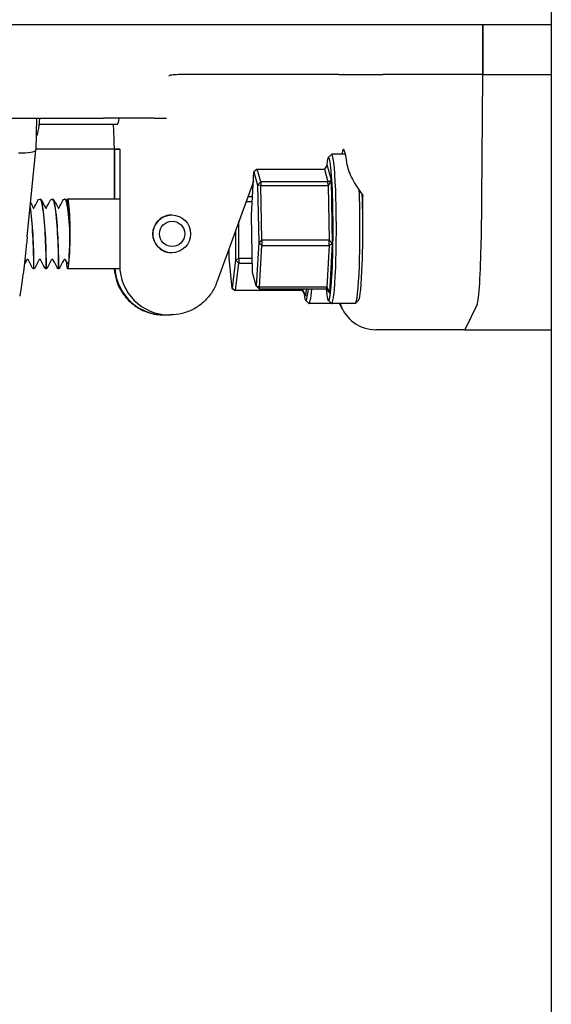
# Model space of a CAD drawing. Header units: inches. Extents: x 18 to 846, y -44 to 561.
# Tile 565 of 642: x 780.47 to 783.14, y 268.79 to 273.73. Entities that reach past the tile are written whole.
import ezdxf

# ---------------------------------------------------------------- set-up
doc = ezdxf.new("R2010")
doc.units = ezdxf.units.IN
doc.header["$LTSCALE"] = 24
doc.header["$MEASUREMENT"] = 0
doc.layers.add('Visible (ANSI)', color=7, linetype='Continuous', lineweight=30)

msp = doc.modelspace()

# ---------------------------------------------------------------- linework, layer by layer
at = {"layer": 'Visible (ANSI)'}
for p, q in [((783.1433, 277.56263), (783.1433, 218.66288)), ((783.1433, 273.7065), (753.3308, 273.7065)), ((782.79855, 273.4565), (782.79855, 273.7065)), ((782.79855, 273.7065), (782.79855, 273.4565)), ((781.38392, 273.4565), (781.29316, 273.4565)), ((781.81029, 273.4565), (781.38392, 273.4565)), ((782.06788, 273.4565), (781.81029, 273.4565)), ((782.07583, 273.45622), (782.09691, 273.45622)), ((782.09949, 273.4565), (782.29616, 273.4565)), ((782.79855, 273.4565), (782.29616, 273.4565)), ((782.79744, 273.44972), (782.79049, 272.62484)), ((782.79744, 273.44972), (782.79049, 272.62484)), ((782.79855, 273.4565), (783.1433, 273.4565)), ((779.76936, 273.23775), (780.89211, 273.23775)), ((780.55641, 273.23775), (780.55429, 273.07844)), ((780.96307, 273.2065), (780.57111, 273.2065)), ((781.14846, 273.23775), (780.89211, 273.23775)), ((781.14846, 273.23775), (781.20962, 273.23775)), ((780.55525, 273.15025), (780.55763, 273.15025)), ((780.51033, 272.64158), (780.55427, 273.0781)), ((780.94668, 273.0815), (780.55433, 273.0815)), ((780.95081, 273.0815), (780.97533, 273.0815)), ((780.95081, 272.8315), (780.95081, 273.0815)), ((780.97533, 273.0815), (780.97533, 272.49932)), ((782.02281, 273.04015), (782.03834, 273.05575)), ((782.10941, 273.0565), (782.03985, 273.0565)), ((780.947, 273.03259), (780.947, 272.8315)), ((782.01805, 273.00247), (782.00376, 272.98169)), ((782.03874, 272.92683), (782.01805, 273.00247)), ((781.63653, 272.74901), (781.64946, 272.96796)), ((781.66569, 272.98169), (781.64946, 272.96796)), ((781.64946, 272.96796), (781.66793, 272.90045)), ((781.66569, 272.98169), (782.00376, 272.98169)), ((781.68334, 272.91716), (781.66569, 272.98169)), ((782.00376, 272.98169), (782.02141, 272.91716)), ((781.64657, 272.91897), (781.4631, 272.41389)), ((781.66793, 272.90045), (781.68334, 272.91716)), ((781.68334, 272.91716), (781.68459, 272.89869)), ((782.02141, 272.91716), (781.68334, 272.91716)), ((782.02141, 272.91716), (782.03874, 272.92683)), ((782.02266, 272.89869), (782.02141, 272.91716)), ((782.03874, 272.92683), (782.02266, 272.89869)), ((782.04494, 272.60586), (782.03874, 272.92683)), ((781.68459, 272.89869), (781.66793, 272.90045)), ((781.66793, 272.90045), (781.67346, 272.61399)), ((781.68459, 272.89869), (782.02266, 272.89869)), ((781.68988, 272.62487), (781.68459, 272.89869)), ((782.02266, 272.89869), (782.02795, 272.62487)), ((780.57442, 272.8315), (780.5738, 272.8315)), ((780.63686, 272.8315), (780.63624, 272.8315)), ((780.6993, 272.8315), (780.69868, 272.8315)), ((780.97533, 272.8315), (780.71357, 272.8315)), ((781.61027, 272.81905), (781.64067, 272.81905)), ((781.64207, 272.84275), (781.61888, 272.84275)), ((781.23669, 272.7515), (781.2363, 272.7515)), ((781.5739, 272.53281), (781.57414, 272.71958)), ((781.64206, 272.46256), (781.63653, 272.74901)), ((781.5575, 272.67377), (781.55731, 272.52653)), ((781.67346, 272.61399), (781.66053, 272.39505)), ((781.67346, 272.61399), (781.68988, 272.62487)), ((781.68949, 272.5985), (781.67346, 272.61399)), ((781.68988, 272.62487), (781.68949, 272.5985)), ((782.02795, 272.62487), (781.68988, 272.62487)), ((782.02756, 272.5985), (782.02795, 272.62487)), ((782.04494, 272.60586), (782.02756, 272.5985)), ((782.02795, 272.62487), (782.04494, 272.60586)), ((782.03045, 272.36054), (782.04494, 272.60586)), ((781.23669, 272.5615), (781.2363, 272.5615)), ((781.52449, 272.53704), (781.52455, 272.58306)), ((781.67713, 272.38921), (781.68949, 272.5985)), ((781.68949, 272.5985), (782.02756, 272.5985)), ((782.02756, 272.5985), (782.0152, 272.38921)), ((781.54071, 272.38206), (781.52449, 272.53704)), ((781.55731, 272.52653), (781.54071, 272.38206)), ((781.55715, 272.37156), (781.57302, 272.50965)), ((781.55731, 272.52653), (781.5739, 272.53281)), ((781.57302, 272.50965), (781.55731, 272.52653)), ((781.5739, 272.53281), (781.57302, 272.50965)), ((781.57302, 272.50965), (781.64115, 272.50965)), ((781.64071, 272.53281), (781.5739, 272.53281)), ((780.5432, 272.4815), (780.54258, 272.4815)), ((780.60564, 272.4815), (780.60502, 272.4815)), ((780.66808, 272.4815), (780.66746, 272.4815)), ((780.97596, 272.4815), (780.71357, 272.4815)), ((781.66053, 272.39505), (781.64206, 272.46256)), ((781.55543, 272.37211), (781.54071, 272.38206)), ((781.54071, 272.38206), (781.55715, 272.37156)), ((781.55715, 272.37156), (781.55543, 272.37211)), ((781.89522, 272.37156), (781.55715, 272.37156)), ((781.67549, 272.38131), (781.66053, 272.39505)), ((781.66053, 272.39505), (781.67713, 272.38921)), ((781.67713, 272.38921), (781.67549, 272.38131)), ((781.67549, 272.38131), (782.01356, 272.38131)), ((782.0152, 272.38921), (781.67713, 272.38921)), ((781.90992, 272.34599), (781.89385, 272.37156)), ((781.89634, 272.38131), (781.89522, 272.37156)), ((781.89522, 272.37156), (781.90992, 272.34599)), ((781.90992, 272.34599), (781.91398, 272.38131)), ((782.01356, 272.38131), (782.0152, 272.38921)), ((782.03045, 272.36054), (782.01356, 272.38131)), ((782.0152, 272.38921), (782.03045, 272.36054)), ((781.90891, 272.32285), (781.92444, 272.30726)), ((782.02281, 272.32285), (782.03834, 272.30726)), ((782.17539, 272.32285), (782.15986, 272.30726)), ((782.03985, 272.3065), (781.92595, 272.3065)), ((782.15836, 272.3065), (782.03985, 272.3065)), ((782.09516, 272.27669), (782.0797, 272.3065)), ((782.7701, 272.3026), (782.70956, 272.17525)), ((782.7701, 272.3026), (782.70956, 272.17525)), ((781.19675, 272.24932), (781.20031, 272.24932)), ((781.22483, 272.24932), (781.22839, 272.24932)), ((782.70956, 272.17525), (782.26102, 272.17525)), ((782.70956, 272.17525), (783.1433, 272.17525))]:
    msp.add_line(p, q, dxfattribs=at)
for centre, major_axis, ratio, start_param, end_param in [((782.79793, 273.44869), (0, 0.00781), 0.0632779, 0, 1.438454), ((782.79793, 273.44869), (0, 0.00781), 0.0632779, 0, 1.438454), ((780.55763, 273.5815), (0, -0.43125), 0.0632779, 0, 0.6483166), ((780.96307, 273.5815), (0, -0.375), 0.0632779, 0, 0.4111379), ((782.11682, 272.6815), (-0.01737, 0.4), 0.0631593, 5.6341931, 6.6358641), ((780.4606, 273.0836), (-0.09368, 0.00533), 0.2027313, 1.6443253, 3.1504144), ((780.95323, 272.269), (0, 0.8125), 0.9979959, 6.255923, 6.280205), ((782.02425, 272.6815), (0, 0.35938), 0.0632779, 2.5594879, 6.7918209), ((782.03985, 272.6815), (0, -0.375), 0.0632779, 6.2197378, 9.4882255), ((782.15836, 272.6815), (0, -0.375), 0.0632779, 0, 2.1116698), ((782.17395, 272.6815), (0, -0.35938), 0.0632779, 0.0634475, 2.0694424), ((780.71357, 272.6565), (0, 0.175), 0.0632779, 2.4662904, 6.6153554), ((782.21179, 275.69133), (-0.03641, -4.33098), 0.0027634, 0.8296691, 0.8550546), ((781.2363, 272.6565), (0, 0.095), 0.9979959, 0, 3.1415927), ((780.71357, 272.6565), (0, 0.175), 0.0632779, 4.7843706, 4.8467385), ((782.76697, 272.67432), (0, -0.375), 0.0632779, 0.1323424, 1.438454), ((782.76697, 272.67432), (0, -0.375), 0.0632779, 0.1323424, 1.438454), ((781.20031, 272.49932), (0, -0.25), 0.9979959, 4.7837313, 6.3323439), ((781.22483, 272.49932), (0, -0.25), 0.9979959, 4.712389, 6.2831853), ((781.91035, 272.6815), (0, -0.35938), 0.0632779, 5.8086512, 6.8652901), ((781.92595, 272.6815), (0, -0.375), 0.0632779, 6.2197378, 6.9258478), ((782.26088, 272.36441), (0.00667, -0.18904), 0.9892589, 4.9886123, 6.2482927)]:
    msp.add_ellipse(centre, major_axis=major_axis, ratio=ratio, start_param=start_param, end_param=end_param, dxfattribs=at)
for centre, major_axis in [((781.23669, 272.6565), (0, 0.095)), ((781.23867, 272.6565), (0, -0.06375))]:
    msp.add_ellipse(centre, major_axis=major_axis, ratio=0.9979959, dxfattribs=at)
for points, knots in [([(781.22502, 273.4507), (781.22396, 273.45008), (781.22294, 273.44943), (781.2219, 273.44874), (781.22187, 273.44872), (781.22183, 273.44869)], [-0.020840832, -0.020840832, -0.020840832, -0.020840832, 0, 0, 0.000807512, 0.000807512, 0.000807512, 0.000807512]), ([(781.29316, 273.4565), (781.27773, 273.4565), (781.26388, 273.45617), (781.23909, 273.45449), (781.2314, 273.45318), (781.22638, 273.4514), (781.22562, 273.45106), (781.22502, 273.4507)], [0, 0, 0, 0, 0.14044728, 0.14044728, 0.29472543, 0.29472543, 0.32889511, 0.32889511, 0.32889511, 0.32889511]), ([(782.09803, 273.4564), (782.09777, 273.45634), (782.09748, 273.45626), (782.09713, 273.45623), (782.09709, 273.45623), (782.09702, 273.45623), (782.097, 273.45623), (782.09696, 273.45622), (782.09694, 273.45622), (782.09692, 273.45622), (782.09692, 273.45622), (782.09691, 273.45622)], [0.027184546, 0.027184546, 0.027184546, 0.027184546, 0.056924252, 0.056924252, 0.061161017, 0.061161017, 0.063446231, 0.063446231, 0.064876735, 0.064876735, 0.065401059, 0.065401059, 0.065401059, 0.065401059]), ([(780.94229, 273.2065), (780.94281, 273.1987), (780.94331, 273.19007), (780.94428, 273.17057), (780.94474, 273.15956), (780.94554, 273.13635), (780.94589, 273.12414), (780.94644, 273.09891), (780.94665, 273.08589), (780.94693, 273.05944), (780.947, 273.04602), (780.947, 273.03259)], [3.89508566, 3.89508566, 3.89508566, 3.89508566, 4.04679128, 4.04679128, 4.2131907, 4.2131907, 4.37959013, 4.37959013, 4.54598956, 4.54598956, 4.71238898, 4.71238898, 4.71238898, 4.71238898]), ([(782.11825, 273.00084), (782.1208, 272.9808), (782.1303, 272.95651), (782.15819, 272.90433), (782.17661, 272.87641), (782.19615, 272.85039), (782.19654, 272.84988), (782.19693, 272.84936)], [2.42631602, 2.42631602, 2.42631602, 2.42631602, 2.67966729, 2.67966729, 2.93613935, 2.93613935, 2.94129083, 2.94129083, 2.94129083, 2.94129083]), ([(780.57368, 272.83149), (780.57986, 272.83163), (780.58602, 272.80802), (780.59102, 272.76847), (780.59631, 272.7267), (780.60026, 272.66816), (780.60253, 272.61533), (780.60481, 272.56263), (780.60544, 272.51688), (780.60536, 272.49558), (780.60533, 272.48631), (780.60517, 272.48177), (780.60502, 272.48182)], [86.3880701, 86.3880701, 86.3880701, 86.3880701, 87.270336, 87.270336, 87.270336, 88.2020629, 88.2020629, 88.2020629, 89.131595, 89.131595, 89.131595, 89.5357004, 89.5357004, 89.5357004, 89.5357004]), ([(780.60564, 272.48174), (780.60575, 272.48165), (780.60586, 272.48387), (780.60592, 272.48852), (780.60614, 272.50369), (780.60584, 272.54432), (780.60397, 272.59495), (780.6021, 272.64556), (780.59864, 272.70497), (780.59373, 272.75057), (780.58882, 272.79615), (780.58251, 272.82685), (780.57603, 272.83099), (780.57549, 272.83133), (780.57496, 272.83149), (780.57442, 272.83147)], [-95.8185759, -95.8185759, -95.8185759, -95.8185759, -95.5343789, -95.5343789, -95.5343789, -94.6072107, -94.6072107, -94.6072107, -93.6802788, -93.6802788, -93.6802788, -92.7535806, -92.7535806, -92.7535806, -92.6769833, -92.6769833, -92.6769833, -92.6769833]), ([(780.57454, 272.8315), (780.57693, 272.83139), (780.579, 272.83021), (780.58202, 272.82742), (780.58313, 272.82571), (780.58415, 272.82374)], [0, 0, 0, 0, 0.04826772, 0.04826772, 0.10189197, 0.10189197, 0.10189197, 0.10189197]), ([(780.63612, 272.8314), (780.63724, 272.8315), (780.63836, 272.83086), (780.63947, 272.82942), (780.64611, 272.82088), (780.65242, 272.78444), (780.65715, 272.73468), (780.66178, 272.68603), (780.66485, 272.6259), (780.66639, 272.5774), (780.66791, 272.52912), (780.66795, 272.49351), (780.66765, 272.48414), (780.66759, 272.48238), (780.66752, 272.48156), (780.66746, 272.48162)], [92.6712554, 92.6712554, 92.6712554, 92.6712554, 92.8312256, 92.8312256, 92.8312256, 93.7846953, 93.7846953, 93.7846953, 94.7168163, 94.7168163, 94.7168163, 95.6446581, 95.6446581, 95.6446581, 95.8188857, 95.8188857, 95.8188857, 95.8188857]), ([(780.66808, 272.48153), (780.6681, 272.48151), (780.66813, 272.48165), (780.66816, 272.48194), (780.6685, 272.48574), (780.66868, 272.51627), (780.66746, 272.56184), (780.66624, 272.6074), (780.66357, 272.66692), (780.65929, 272.71768), (780.65502, 272.76842), (780.64917, 272.80919), (780.64281, 272.82443), (780.64086, 272.82911), (780.63886, 272.83135), (780.63686, 272.83126)], [-102.1017612, -102.1017612, -102.1017612, -102.1017612, -102.0313957, -102.0313957, -102.0313957, -101.1024988, -101.1024988, -101.1024988, -100.173857, -100.173857, -100.173857, -99.2454675, -99.2454675, -99.2454675, -98.9601686, -98.9601686, -98.9601686, -98.9601686]), ([(780.63698, 272.8315), (780.63937, 272.83139), (780.64143, 272.83021), (780.64446, 272.82742), (780.64556, 272.82571), (780.64659, 272.82374)], [0, 0, 0, 0, 0.04826772, 0.04826772, 0.10189197, 0.10189197, 0.10189197, 0.10189197]), ([(780.69856, 272.83119), (780.70126, 272.83138), (780.70397, 272.82735), (780.70657, 272.81898), (780.71279, 272.79897), (780.71836, 272.75462), (780.72231, 272.70269), (780.72315, 272.69171), (780.72392, 272.68044), (780.72462, 272.66909)], [98.9544408, 98.9544408, 98.9544408, 98.9544408, 99.3407992, 99.3407992, 99.3407992, 100.2638967, 100.2638967, 100.2638967, 100.4589833, 100.4589833, 100.4589833, 100.4589833]), ([(780.72454, 272.67994), (780.721, 272.73372), (780.71578, 272.78324), (780.7097, 272.80955), (780.70638, 272.82387), (780.70284, 272.83113), (780.6993, 272.83117)], [-106.6798007, -106.6798007, -106.6798007, -106.6798007, -105.7495879, -105.7495879, -105.7495879, -105.2433539, -105.2433539, -105.2433539, -105.2433539]), ([(780.69942, 272.8315), (780.7018, 272.83139), (780.70387, 272.83021), (780.7069, 272.82742), (780.708, 272.82571), (780.70903, 272.82374)], [0, 0, 0, 0, 0.04826772, 0.04826772, 0.10189197, 0.10189197, 0.10189197, 0.10189197]), ([(780.71597, 272.81037), (780.71643, 272.80947), (780.71689, 272.80806), (780.71829, 272.80214), (780.7192, 272.796), (780.7209, 272.77967), (780.72168, 272.76945), (780.72236, 272.75766)], [0.5182891, 0.5182891, 0.5182891, 0.5182891, 0.57468721, 0.57468721, 0.69201491, 0.69201491, 0.81309505, 0.81309505, 0.81309505, 0.81309505]), ([(780.52536, 272.7909), (780.53088, 272.7573), (780.53537, 272.70495), (780.53827, 272.65257), (780.54125, 272.59869), (780.54256, 272.54604), (780.54285, 272.51453), (780.54305, 272.49322), (780.54282, 272.48192), (780.54258, 272.48175)], [80.8056529, 80.8056529, 80.8056529, 80.8056529, 81.7038978, 81.7038978, 81.7038978, 82.6277161, 82.6277161, 82.6277161, 83.2525151, 83.2525151, 83.2525151, 83.2525151]), ([(780.5432, 272.48183), (780.54339, 272.48185), (780.54357, 272.48853), (780.54355, 272.50179), (780.5435, 272.52703), (780.54263, 272.5755), (780.54011, 272.62881), (780.53758, 272.68211), (780.53339, 272.73899), (780.52795, 272.77788), (780.52719, 272.78335), (780.5264, 272.78845), (780.52559, 272.79315)], [-89.5353906, -89.5353906, -89.5353906, -89.5353906, -89.0490707, -89.0490707, -89.0490707, -88.1235008, -88.1235008, -88.1235008, -87.1981489, -87.1981489, -87.1981489, -87.067938, -87.067938, -87.067938, -87.067938]), ([(780.72236, 272.75766), (780.72272, 272.75142), (780.72322, 272.74089), (780.72411, 272.71171), (780.7244, 272.69601), (780.72454, 272.67994)], [0, 0, 0, 0, 0.0644022, 0.0644022, 0.12859969, 0.12859969, 0.12859969, 0.12859969]), ([(780.72462, 272.66909), (780.72469, 272.65291), (780.7246, 272.63659), (780.72411, 272.60516), (780.72376, 272.59323), (780.72349, 272.58595)], [0.01246833, 0.01246833, 0.01246833, 0.01246833, 0.1360692, 0.1360692, 0.26007634, 0.26007634, 0.26007634, 0.26007634]), ([(780.51033, 272.64158), (780.50983, 272.63658), (780.50932, 272.63158), (780.50751, 272.61373), (780.5062, 272.60093), (780.50451, 272.58419), (780.5041, 272.58022), (780.5037, 272.57626)], [0.12716127, 0.12716127, 0.12716127, 0.12716127, 0.16568567, 0.16568567, 0.26480212, 0.26480212, 0.29565933, 0.29565933, 0.29565933, 0.29565933]), ([(780.5037, 272.57626), (780.4992, 272.53165), (780.49433, 272.4892), (780.48445, 272.41352), (780.47952, 272.38098), (780.47416, 272.35159), (780.47345, 272.34782), (780.47274, 272.34423)], [0, 0, 0, 0, 0.34801378, 0.34801378, 0.69509317, 0.69509317, 0.74915696, 0.74915696, 0.74915696, 0.74915696]), ([(780.72349, 272.58595), (780.72278, 272.5672), (780.72186, 272.55074), (780.71971, 272.52506), (780.71852, 272.5158), (780.71606, 272.50558), (780.71484, 272.50417), (780.71362, 272.5065)], [0, 0, 0, 0, 0.16599281, 0.16599281, 0.32480125, 0.32480125, 0.47227089, 0.47227089, 0.47227089, 0.47227089]), ([(780.51167, 272.52784), (780.51103, 272.52784), (780.51037, 272.52772), (780.50917, 272.52731), (780.50861, 272.527), (780.50765, 272.52627), (780.50725, 272.52583), (780.50677, 272.52517), (780.50663, 272.52493), (780.50651, 272.52471)], [0, 0, 0, 0, 0.005089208, 0.005089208, 0.010055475, 0.010055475, 0.014908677, 0.014908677, 0.017753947, 0.017753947, 0.017753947, 0.017753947]), ([(780.51684, 272.52471), (780.5167, 272.52498), (780.51651, 272.52528), (780.51604, 272.52589), (780.51575, 272.52619), (780.51505, 272.52679), (780.5146, 272.52708), (780.51357, 272.52755), (780.51297, 272.52772), (780.51214, 272.52782), (780.51191, 272.52784), (780.51167, 272.52784)], [0, 0, 0, 0, 0.003503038, 0.003503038, 0.006978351, 0.006978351, 0.011166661, 0.011166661, 0.01596545, 0.01596545, 0.017775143, 0.017775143, 0.017775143, 0.017775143]), ([(780.57411, 272.52784), (780.57346, 272.52784), (780.57281, 272.52772), (780.5716, 272.52731), (780.57104, 272.527), (780.57009, 272.52627), (780.56969, 272.52583), (780.56921, 272.52517), (780.56906, 272.52493), (780.56895, 272.52471)], [0, 0, 0, 0, 0.005089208, 0.005089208, 0.010055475, 0.010055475, 0.014908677, 0.014908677, 0.017753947, 0.017753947, 0.017753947, 0.017753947]), ([(780.57927, 272.52471), (780.57913, 272.52498), (780.57895, 272.52528), (780.57848, 272.52589), (780.57819, 272.52619), (780.57748, 272.52679), (780.57704, 272.52708), (780.57601, 272.52755), (780.57541, 272.52772), (780.57457, 272.52782), (780.57434, 272.52784), (780.57411, 272.52784)], [0, 0, 0, 0, 0.003503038, 0.003503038, 0.006978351, 0.006978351, 0.011166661, 0.011166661, 0.01596545, 0.01596545, 0.017775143, 0.017775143, 0.017775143, 0.017775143]), ([(780.63655, 272.52784), (780.6359, 272.52784), (780.63524, 272.52772), (780.63404, 272.52731), (780.63348, 272.527), (780.63253, 272.52627), (780.63212, 272.52583), (780.63164, 272.52517), (780.6315, 272.52493), (780.63139, 272.52471)], [0, 0, 0, 0, 0.005089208, 0.005089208, 0.010055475, 0.010055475, 0.014908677, 0.014908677, 0.017753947, 0.017753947, 0.017753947, 0.017753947]), ([(780.64171, 272.52471), (780.64157, 272.52498), (780.64138, 272.52528), (780.64091, 272.52589), (780.64063, 272.52619), (780.63992, 272.52679), (780.63947, 272.52708), (780.63845, 272.52755), (780.63785, 272.52772), (780.63701, 272.52782), (780.63678, 272.52784), (780.63655, 272.52784)], [0, 0, 0, 0, 0.003503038, 0.003503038, 0.006978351, 0.006978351, 0.011166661, 0.011166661, 0.01596545, 0.01596545, 0.017775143, 0.017775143, 0.017775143, 0.017775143]), ([(780.69899, 272.52784), (780.69834, 272.52784), (780.69768, 272.52772), (780.69648, 272.52731), (780.69592, 272.527), (780.69497, 272.52627), (780.69456, 272.52583), (780.69408, 272.52517), (780.69394, 272.52493), (780.69383, 272.52471)], [0, 0, 0, 0, 0.005089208, 0.005089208, 0.010055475, 0.010055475, 0.014908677, 0.014908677, 0.017753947, 0.017753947, 0.017753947, 0.017753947]), ([(780.70415, 272.52471), (780.70401, 272.52498), (780.70382, 272.52528), (780.70335, 272.52589), (780.70307, 272.52619), (780.70236, 272.52679), (780.70191, 272.52708), (780.70088, 272.52755), (780.70028, 272.52772), (780.69945, 272.52782), (780.69922, 272.52784), (780.69899, 272.52784)], [0, 0, 0, 0, 0.003503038, 0.003503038, 0.006978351, 0.006978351, 0.011166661, 0.011166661, 0.01596545, 0.01596545, 0.017775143, 0.017775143, 0.017775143, 0.017775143]), ([(780.54258, 272.4815), (780.54195, 272.48153), (780.5413, 272.48167), (780.54013, 272.48213), (780.53958, 272.48246), (780.53864, 272.48325), (780.53823, 272.48372), (780.53782, 272.48435), (780.53773, 272.48451), (780.53765, 272.48467)], [0, 0, 0, 0, 0.004909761, 0.004909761, 0.009719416, 0.009719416, 0.014480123, 0.014480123, 0.016027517, 0.016027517, 0.016027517, 0.016027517]), ([(780.54813, 272.48467), (780.54797, 272.48435), (780.54776, 272.48402), (780.54725, 272.48338), (780.54694, 272.48307), (780.54615, 272.48243), (780.54564, 272.48213), (780.54451, 272.48168), (780.54385, 272.48153), (780.5432, 272.4815)], [0, 0, 0, 0, 0.003147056, 0.003147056, 0.006590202, 0.006590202, 0.011042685, 0.011042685, 0.016037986, 0.016037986, 0.016037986, 0.016037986]), ([(780.60502, 272.4815), (780.60438, 272.48153), (780.60374, 272.48167), (780.60257, 272.48213), (780.60202, 272.48246), (780.60108, 272.48325), (780.60067, 272.48372), (780.60026, 272.48435), (780.60017, 272.48451), (780.60009, 272.48467)], [0, 0, 0, 0, 0.004909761, 0.004909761, 0.009719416, 0.009719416, 0.014480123, 0.014480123, 0.016027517, 0.016027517, 0.016027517, 0.016027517]), ([(780.61057, 272.48467), (780.61041, 272.48435), (780.6102, 272.48402), (780.60969, 272.48338), (780.60938, 272.48307), (780.60859, 272.48243), (780.60808, 272.48213), (780.60694, 272.48168), (780.60629, 272.48153), (780.60564, 272.4815)], [0, 0, 0, 0, 0.003147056, 0.003147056, 0.006590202, 0.006590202, 0.011042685, 0.011042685, 0.016037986, 0.016037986, 0.016037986, 0.016037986]), ([(780.66746, 272.4815), (780.66682, 272.48153), (780.66618, 272.48167), (780.66501, 272.48213), (780.66446, 272.48246), (780.66351, 272.48325), (780.66311, 272.48372), (780.6627, 272.48435), (780.66261, 272.48451), (780.66253, 272.48467)], [0, 0, 0, 0, 0.004909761, 0.004909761, 0.009719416, 0.009719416, 0.014480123, 0.014480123, 0.016027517, 0.016027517, 0.016027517, 0.016027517]), ([(780.67301, 272.48467), (780.67284, 272.48435), (780.67264, 272.48402), (780.67213, 272.48338), (780.67181, 272.48307), (780.67102, 272.48243), (780.67052, 272.48213), (780.66938, 272.48168), (780.66873, 272.48153), (780.66808, 272.4815)], [0, 0, 0, 0, 0.003147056, 0.003147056, 0.006590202, 0.006590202, 0.011042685, 0.011042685, 0.016037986, 0.016037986, 0.016037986, 0.016037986]), ([(780.94763, 272.4815), (780.94907, 272.46134), (780.95297, 272.44136), (780.96727, 272.39726), (780.97927, 272.37365), (781.00999, 272.33129), (781.0287, 272.31254), (781.07101, 272.28174), (781.09461, 272.26969), (781.14439, 272.25348), (781.17057, 272.24932), (781.19675, 272.24932)], [4.7838026, 4.7838026, 4.7838026, 4.7838026, 5.0265482, 5.0265482, 5.3407075, 5.3407075, 5.6548668, 5.6548668, 5.969026, 5.969026, 6.2831853, 6.2831853, 6.2831853, 6.2831853]), ([(781.4631, 272.41389), (781.45616, 272.39477), (781.44687, 272.3765), (781.42414, 272.34274), (781.41071, 272.32725), (781.38048, 272.29999), (781.3637, 272.28821), (781.32776, 272.26906), (781.30862, 272.2617), (781.26911, 272.25183), (781.24875, 272.24932), (781.22839, 272.24932)], [5.0614548, 5.0614548, 5.0614548, 5.0614548, 5.3058009, 5.3058009, 5.550147, 5.550147, 5.7944931, 5.7944931, 6.0388392, 6.0388392, 6.2831853, 6.2831853, 6.2831853, 6.2831853])]:
    msp.add_open_spline(points, degree=3, knots=knots, dxfattribs=at)
for points in [[(782.0748, 273.4563), (782.07342, 273.45643), (782.07111, 273.4565), (782.06788, 273.4565)], [(782.07583, 273.45622), (782.07558, 273.45622), (782.07524, 273.45626), (782.0748, 273.4563)], [(782.09949, 273.4565), (782.0988, 273.4565), (782.09832, 273.45647), (782.09803, 273.4564)], [(780.52754, 272.81252), (780.53252, 272.80292), (780.53751, 272.79332), (780.54251, 272.78373)], [(780.54417, 272.78545), (780.55082, 272.79821), (780.55745, 272.81097), (780.56407, 272.82374)], [(780.56407, 272.82374), (780.56601, 272.82748), (780.56866, 272.83126), (780.57368, 272.8315)], [(780.58415, 272.82374), (780.59107, 272.81039), (780.598, 272.79706), (780.60495, 272.78373)], [(780.60661, 272.78545), (780.61325, 272.79821), (780.61989, 272.81097), (780.62651, 272.82374)], [(780.62651, 272.82374), (780.62845, 272.82748), (780.6311, 272.83126), (780.63612, 272.8315)], [(780.64659, 272.82374), (780.65351, 272.81039), (780.66044, 272.79706), (780.66739, 272.78373)], [(780.66905, 272.78545), (780.67569, 272.79821), (780.68232, 272.81097), (780.68895, 272.82374)], [(780.68895, 272.82374), (780.69089, 272.82748), (780.69354, 272.83126), (780.69856, 272.8315)], [(780.70903, 272.82374), (780.71134, 272.81928), (780.71365, 272.81482), (780.71597, 272.81037)], [(780.54161, 272.78545), (780.54191, 272.78532), (780.54236, 272.78517), (780.54289, 272.78517)], [(780.54289, 272.78517), (780.54384, 272.78517), (780.54453, 272.78565), (780.54453, 272.78565)], [(780.60405, 272.78545), (780.60434, 272.78532), (780.6048, 272.78517), (780.60533, 272.78517)], [(780.60533, 272.78517), (780.60628, 272.78517), (780.60697, 272.78565), (780.60697, 272.78565)], [(780.66649, 272.78545), (780.66678, 272.78532), (780.66723, 272.78517), (780.66777, 272.78517)], [(780.66777, 272.78517), (780.66871, 272.78517), (780.66941, 272.78565), (780.66941, 272.78565)], [(780.50651, 272.52471), (780.50298, 272.51792), (780.49944, 272.51113), (780.49591, 272.50434)], [(780.53765, 272.48467), (780.53073, 272.49802), (780.52379, 272.51137), (780.51684, 272.52471)], [(780.56895, 272.52471), (780.562, 272.51137), (780.55506, 272.49802), (780.54813, 272.48467)], [(780.60009, 272.48467), (780.59316, 272.49802), (780.58623, 272.51137), (780.57927, 272.52471)], [(780.63139, 272.52471), (780.62443, 272.51137), (780.6175, 272.49802), (780.61057, 272.48467)], [(780.66253, 272.48467), (780.6556, 272.49802), (780.64866, 272.51137), (780.64171, 272.52471)], [(780.69383, 272.52471), (780.68687, 272.51137), (780.67994, 272.49802), (780.67301, 272.48467)], [(780.71362, 272.5065), (780.71047, 272.51257), (780.70731, 272.51864), (780.70415, 272.52471)]]:
    msp.add_open_spline(points, degree=3, dxfattribs=at)

doc.saveas('drawing.dxf')
